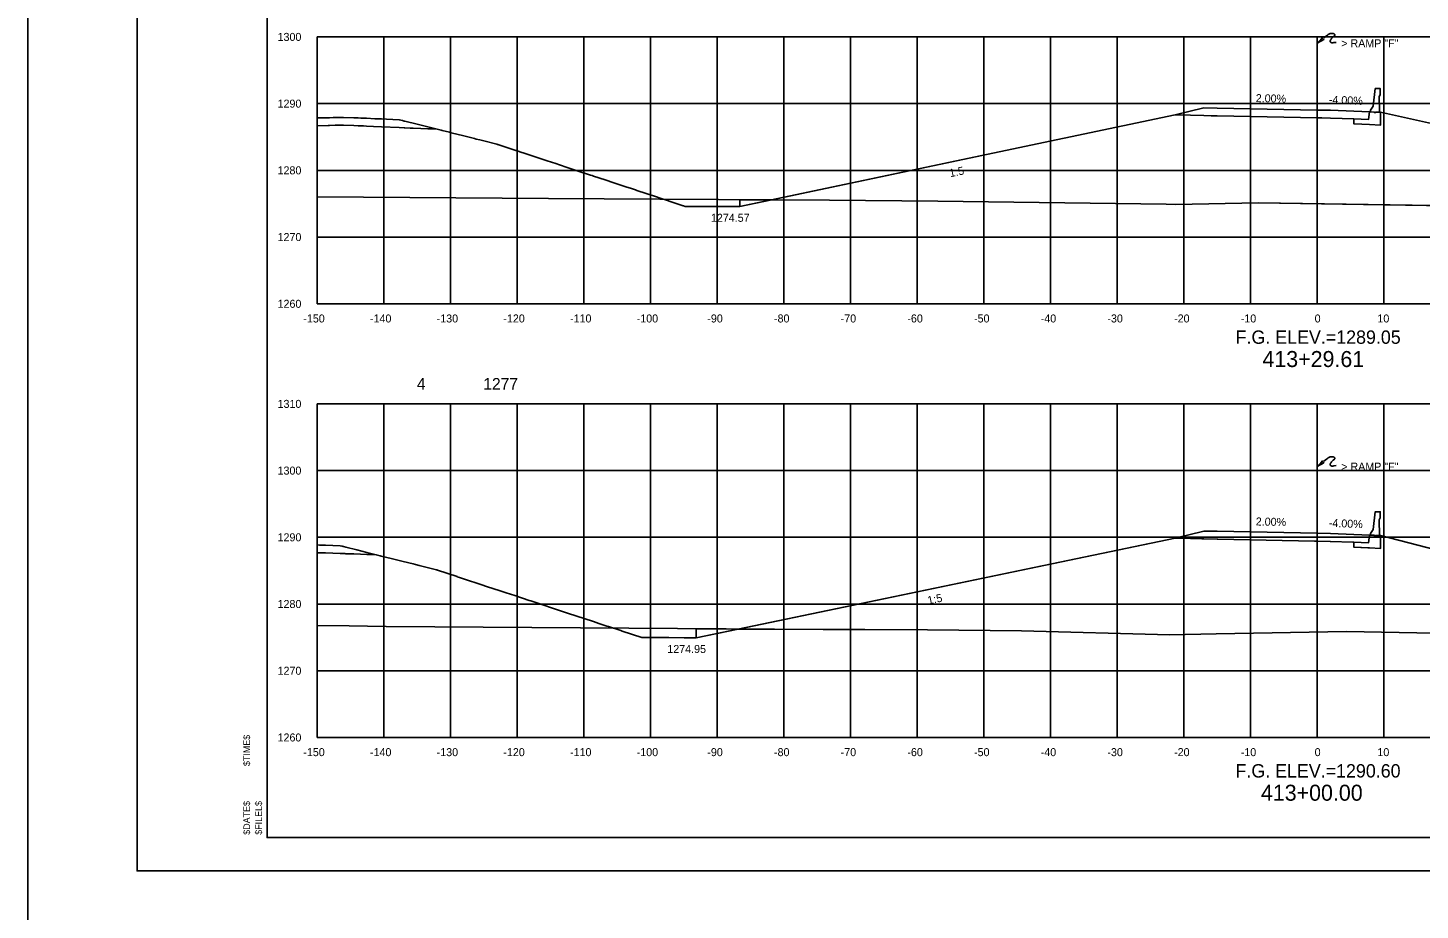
# Model space of a CAD drawing. Extents: x 2148105 to 2149976, y 144169 to 149705.
# Drawn here: x 2148219.9 to 2148428.8, y 146111 to 146243.3 of the extents above; entities that cross this region are included whole.
import ezdxf

# ---------------------------------------------------------------- set-up
doc = ezdxf.new("R2010")
doc.units = 0
for name, color, linetype in [('Bridge M-Header', 7, 'Continuous'), ('Default', 7, 'Continuous'), ('INR_Tracking', 7, 'Continuous'), ('PH1a-2-RampC', 7, 'Continuous'), ('PH1a-PR-DividingStrip', 7, 'Continuous'), ('PH1a-PR-Drives', 7, 'Continuous'), ('PH1a-PR-ServRd', 7, 'Continuous'), ('PH2-PR-Barrier', 7, 'Continuous'), ('PR_Align_PC', 7, 'Continuous'), ('PR_Align_Ramp_E', 7, 'Continuous'), ('PR_Align_Ramp_J', 7, 'Continuous'), ('PR_Storm_Channel', 7, 'Continuous'), ('PR_Storm_Conc_Box_PH1B', 7, 'Continuous'), ('PR_Storm_Conc_Pipe', 7, 'Continuous'), ('PR_Storm_Conc_Pipe_PH1B', 7, 'Continuous'), ('PR_Storm_Inlet_CICI_PH1A', 7, 'Continuous'), ('PR_Storm_Inlet_CICI_PH1B', 7, 'Continuous'), ('PR_Storm_Junction_Box_PH1B', 7, 'Continuous'), ('PR_Storm_MH_PH1B', 7, 'Continuous'), ('PR_Storm_Standard_Median_Drain_PH1B', 7, 'Continuous'), ('PR_Storm_Txt_PH1B', 7, 'Continuous'), ('TopCut', 7, 'Continuous'), ('TOPO_BRIDGE_Pier Cap', 7, 'Continuous')]:
    doc.layers.add(name, color=color, linetype=linetype)

# ---------------------------------------------------------------- blocks, each defined once
blk = doc.blocks.new('POINT_DISPLAY')
at = {"layer": 'Default'}
blk.add_line((0, 0), (0, 0), dxfattribs=at)

msp = doc.modelspace()

# ---------------------------------------------------------------- linework, layer by layer
at = {"layer": 'INR_Tracking'}
for points in [[(2148326.72, 146216.48), (2148367.51, 146225.06), (2148392, 146230.21), (2148392, 146230.21), (2148394.33, 146230.17), (2148394.33, 146230.17), (2148396.32, 146230.13), (2148396.32, 146230.13), (2148397.41, 146230.1), (2148398.32, 146230.09), (2148398.33, 146230.09), (2148413.32, 146229.79), (2148414.01, 146229.77), (2148415.32, 146229.75), (2148418.82, 146229.61), (2148418.83, 146228.86), (2148418.83, 146228.86), (2148420.02, 146228.81), (2148421.15, 146228.76), (2148422.8, 146228.7), (2148422.81, 146228.7), (2148422.82, 146229.45), (2148422.83, 146230.61), (2148468.24, 146220.55)], [(2148320.18, 146151.85), (2148391.99, 146166.77), (2148392, 146166.77), (2148392.26, 146166.76), (2148394.33, 146166.72), (2148396, 146166.69), (2148396.32, 146166.68), (2148398.32, 146166.64), (2148398.43, 146166.64), (2148412.93, 146166.35), (2148413.32, 146166.34), (2148415.24, 146166.3), (2148415.32, 146166.3), (2148418.64, 146166.17), (2148418.82, 146166.16), (2148418.83, 146165.41), (2148420.9, 146165.33), (2148421.15, 146165.32), (2148422.81, 146165.25), (2148422.82, 146166), (2148422.82, 146166.24), (2148422.83, 146167.17), (2148439.61, 146162.83)]]:
    msp.add_lwpolyline(points, dxfattribs=at)
at = {"layer": 'PH1a-PR-ServRd'}
msp.add_lwpolyline([(2148570.82, 146121.91), (2148255.82, 146121.91), (2148255.82, 146331.91), (2148570.82, 146331.91)], close=True, dxfattribs=at)
at = {"layer": 'PH2-PR-Barrier'}
for p, q in [((2148413.32, 146230.95), (2148413.32, 146240.95)), ((2148413.32, 146167.51), (2148413.32, 146177.51))]:
    msp.add_line(p, q, dxfattribs=at)
for points in [[(2148413.32, 146240.95), (2148413.84, 146241.5), (2148414.1, 146241.81), (2148414.18, 146241.64), (2148414.32, 146241.53), (2148413.32, 146240.95)], [(2148414.33, 146241.76), (2148414.69, 146242.06), (2148414.85, 146242.18), (2148414.94, 146242.26), (2148415.04, 146242.31), (2148415.14, 146242.36), (2148415.26, 146242.4), (2148415.39, 146242.43), (2148415.49, 146242.44), (2148415.57, 146242.44), (2148415.65, 146242.43), (2148415.72, 146242.42), (2148415.78, 146242.4), (2148415.83, 146242.38), (2148415.87, 146242.35), (2148415.91, 146242.32), (2148415.95, 146242.28), (2148415.98, 146242.22), (2148415.97, 146242.17), (2148415.96, 146242.13), (2148415.91, 146242.06), (2148415.72, 146241.9), (2148415.53, 146241.73), (2148415.46, 146241.66), (2148415.39, 146241.58), (2148415.33, 146241.49), (2148415.29, 146241.43), (2148415.25, 146241.34), (2148415.25, 146241.26), (2148415.27, 146241.18), (2148415.31, 146241.11), (2148415.36, 146241.07), (2148415.42, 146241.05), (2148415.53, 146241.03), (2148415.66, 146241.04), (2148415.82, 146241.06), (2148416.15, 146241.09)], [(2148414.33, 146178.32), (2148414.69, 146178.61), (2148414.85, 146178.74), (2148414.94, 146178.81), (2148415.04, 146178.87), (2148415.14, 146178.92), (2148415.26, 146178.95), (2148415.39, 146178.98), (2148415.49, 146178.99), (2148415.57, 146178.99), (2148415.65, 146178.99), (2148415.72, 146178.97), (2148415.78, 146178.96), (2148415.83, 146178.94), (2148415.87, 146178.91), (2148415.91, 146178.88), (2148415.95, 146178.84), (2148415.98, 146178.78), (2148415.97, 146178.72), (2148415.96, 146178.68), (2148415.91, 146178.61), (2148415.72, 146178.45), (2148415.53, 146178.29), (2148415.46, 146178.21), (2148415.39, 146178.14), (2148415.33, 146178.04), (2148415.29, 146177.98), (2148415.25, 146177.89), (2148415.25, 146177.81), (2148415.27, 146177.73), (2148415.31, 146177.66), (2148415.36, 146177.63), (2148415.42, 146177.6), (2148415.53, 146177.59), (2148415.66, 146177.59), (2148415.82, 146177.61), (2148416.15, 146177.65)], [(2148413.32, 146177.51), (2148413.84, 146178.06), (2148414.1, 146178.36), (2148414.18, 146178.2), (2148414.32, 146178.08), (2148413.32, 146177.51)]]:
    msp.add_lwpolyline(points, dxfattribs=at)
at = {"layer": 'PR_Align_Ramp_E'}
msp.add_lwpolyline([(2148219.95, 146345.16), (2148579.95, 146345.16), (2148579.95, 146105.16), (2148219.95, 146105.16)], close=True, dxfattribs=at)
at = {"layer": 'PR_Align_Ramp_J'}
msp.add_lwpolyline([(2148236.32, 146336.91), (2148576.32, 146336.91), (2148576.32, 146116.91), (2148236.32, 146116.91)], close=True, dxfattribs=at)
at = {"layer": 'PR_Storm_Channel'}
for points in [[(2148392, 146230.21), (2148396.32, 146231.29), (2148398.32, 146231.25), (2148413.32, 146230.95), (2148415.32, 146230.91), (2148421.15, 146230.68)], [(2148392, 146166.77), (2148396.32, 146167.85), (2148398.32, 146167.81), (2148413.32, 146167.51), (2148415.32, 146167.47), (2148421.15, 146167.23)]]:
    msp.add_lwpolyline(points, dxfattribs=at)
at = {"layer": 'PR_Storm_Conc_Box_PH1B'}
for p, q in [((2148263.32, 146241.91), (2148563.32, 146241.91)), ((2148263.32, 146201.91), (2148263.32, 146241.91)), ((2148273.32, 146201.91), (2148273.32, 146241.91)), ((2148283.32, 146201.91), (2148283.32, 146241.91)), ((2148293.32, 146201.91), (2148293.32, 146241.91)), ((2148303.32, 146201.91), (2148303.32, 146241.91)), ((2148313.32, 146201.91), (2148313.32, 146241.91)), ((2148323.32, 146201.91), (2148323.32, 146241.91)), ((2148333.32, 146201.91), (2148333.32, 146241.91)), ((2148343.32, 146201.91), (2148343.32, 146241.91)), ((2148353.32, 146201.91), (2148353.32, 146241.91)), ((2148363.32, 146201.91), (2148363.32, 146241.91)), ((2148373.32, 146201.91), (2148373.32, 146241.91)), ((2148383.32, 146201.91), (2148383.32, 146241.91)), ((2148393.32, 146201.91), (2148393.32, 146241.91)), ((2148403.32, 146201.91), (2148403.32, 146241.91)), ((2148413.32, 146201.91), (2148413.32, 146241.91)), ((2148423.32, 146201.91), (2148423.32, 146241.91)), ((2148263.32, 146231.91), (2148563.32, 146231.91)), ((2148263.32, 146221.91), (2148563.32, 146221.91)), ((2148263.32, 146211.91), (2148563.32, 146211.91)), ((2148263.32, 146201.91), (2148563.32, 146201.91)), ((2148263.32, 146186.91), (2148563.32, 146186.91)), ((2148263.32, 146136.91), (2148263.32, 146186.91)), ((2148273.32, 146136.91), (2148273.32, 146186.91)), ((2148283.32, 146136.91), (2148283.32, 146186.91)), ((2148293.32, 146136.91), (2148293.32, 146186.91)), ((2148303.32, 146136.91), (2148303.32, 146186.91)), ((2148313.32, 146136.91), (2148313.32, 146186.91)), ((2148323.32, 146136.91), (2148323.32, 146186.91)), ((2148333.32, 146136.91), (2148333.32, 146186.91)), ((2148343.32, 146136.91), (2148343.32, 146186.91)), ((2148353.32, 146136.91), (2148353.32, 146186.91)), ((2148363.32, 146136.91), (2148363.32, 146186.91)), ((2148373.32, 146136.91), (2148373.32, 146186.91)), ((2148383.32, 146136.91), (2148383.32, 146186.91)), ((2148393.32, 146136.91), (2148393.32, 146186.91)), ((2148403.32, 146136.91), (2148403.32, 146186.91)), ((2148413.32, 146136.91), (2148413.32, 146186.91)), ((2148423.32, 146136.91), (2148423.32, 146186.91)), ((2148263.32, 146176.91), (2148563.32, 146176.91)), ((2148263.32, 146166.91), (2148563.32, 146166.91)), ((2148263.32, 146156.91), (2148563.32, 146156.91)), ((2148263.32, 146146.91), (2148563.32, 146146.91)), ((2148263.32, 146136.91), (2148563.32, 146136.91))]:
    msp.add_line(p, q, dxfattribs=at)
at = {"layer": 'PR_Storm_Conc_Pipe'}
for points in [[(2148263.32, 146228.59), (2148265, 146228.63), (2148265.04, 146228.63), (2148265.21, 146228.64), (2148266.02, 146228.66), (2148267.3, 146228.69), (2148268.85, 146228.62), (2148269.5, 146228.59), (2148270.28, 146228.56), (2148270.72, 146228.54), (2148271.77, 146228.49), (2148272.98, 146228.44), (2148275.65, 146228.32), (2148276.4, 146228.29), (2148276.42, 146228.29), (2148276.47, 146228.29), (2148277.26, 146228.25), (2148277.73, 146228.23), (2148278.86, 146228.18), (2148279.95, 146228.13), (2148280.46, 146228.11), (2148281.34, 146228.07), (2148281.93, 146227.92), (2148282.07, 146227.88), (2148283.16, 146227.61), (2148283.43, 146227.54), (2148285.35, 146227.06), (2148286.92, 146226.67), (2148287.2, 146226.6), (2148287.75, 146226.46), (2148288.33, 146226.32), (2148290.27, 146225.83), (2148290.4, 146225.79), (2148290.41, 146225.79), (2148293.43, 146224.79), (2148293.48, 146224.77), (2148293.88, 146224.64), (2148294.38, 146224.48), (2148297.36, 146223.49), (2148297.82, 146223.34), (2148299.11, 146222.92), (2148299.68, 146222.73), (2148300.85, 146222.34), (2148302.31, 146221.86), (2148304.33, 146221.2), (2148304.56, 146221.12), (2148304.79, 146221.04), (2148306.51, 146220.48), (2148307.81, 146220.05), (2148309.62, 146219.45), (2148310.47, 146219.17), (2148311.07, 146218.97), (2148311.3, 146218.9), (2148314.24, 146217.93), (2148314.78, 146217.75), (2148316.03, 146217.34), (2148316.15, 146217.3), (2148318.24, 146216.61), (2148318.26, 146216.6), (2148318.54, 146216.51), (2148321.74, 146216.5), (2148321.81, 146216.5), (2148321.83, 146216.5), (2148322.63, 146216.5), (2148325.23, 146216.49), (2148326.72, 146216.48)], [(2148263.32, 146164.6), (2148263.7, 146164.59), (2148264.61, 146164.56), (2148266.78, 146164.48), (2148266.95, 146164.48), (2148267.26, 146164.47), (2148267.26, 146164.46), (2148267.27, 146164.46), (2148267.5, 146164.46), (2148267.62, 146164.45), (2148267.63, 146164.45), (2148267.63, 146164.45), (2148268.85, 146164.41), (2148269.84, 146164.37), (2148270.77, 146164.34), (2148271.33, 146164.32), (2148272.2, 146164.29), (2148272.81, 146164.14), (2148272.95, 146164.1), (2148274, 146163.84), (2148274.25, 146163.78), (2148276.21, 146163.29), (2148277.73, 146162.91), (2148278.06, 146162.82), (2148278.63, 146162.68), (2148279.24, 146162.53), (2148281.22, 146162.03), (2148281.26, 146162.02), (2148281.39, 146161.99), (2148284.31, 146161.03), (2148284.35, 146161.01), (2148284.7, 146160.9), (2148285.11, 146160.76), (2148288.18, 146159.75), (2148288.6, 146159.61), (2148289.99, 146159.15), (2148290.48, 146158.99), (2148291.66, 146158.6), (2148292.96, 146158.17), (2148295.15, 146157.45), (2148295.38, 146157.37), (2148295.67, 146157.28), (2148297.18, 146156.78), (2148298.63, 146156.3), (2148300.29, 146155.75), (2148301.35, 146155.4), (2148301.85, 146155.23), (2148302.11, 146155.15), (2148304.76, 146154.28), (2148305.59, 146154), (2148306.78, 146153.61), (2148307.03, 146153.53), (2148308.86, 146152.92), (2148309.08, 146152.85), (2148312.01, 146151.88), (2148312.56, 146151.88), (2148312.58, 146151.88), (2148312.71, 146151.88), (2148315.81, 146151.87), (2148316.04, 146151.87), (2148316.1, 146151.87), (2148318.38, 146151.86), (2148319.27, 146151.85), (2148319.53, 146151.85), (2148319.85, 146151.85), (2148319.87, 146151.85), (2148320.18, 146151.85)]]:
    msp.add_lwpolyline(points, dxfattribs=at)
at = {"layer": 'PR_Storm_Conc_Pipe_PH1B'}
msp.add_lwpolyline([(2148255.82, 146121.91), (2148570.82, 146121.91), (2148570.82, 146331.91), (2148255.82, 146331.91)], close=True, dxfattribs=at)
msp.add_lwpolyline([(2148255.82, 146121.91), (2148570.82, 146121.91), (2148570.82, 146331.91), (2148255.82, 146331.91)], close=True, dxfattribs=at)
at = {"layer": 'PR_Storm_Inlet_CICI_PH1A'}
for points in [[(2148422.64, 146230.62), (2148422.63, 146232.98), (2148422.76, 146233.25), (2148422.76, 146234.17), (2148422.01, 146234.17), (2148421.73, 146231.51), (2148421.33, 146230.92), (2148421.32, 146230.67), (2148421.9, 146230.65), (2148421.9, 146230.57), (2148422.08, 146230.56), (2148422.08, 146230.64)], [(2148422.81, 146228.7), (2148421.15, 146228.76), (2148418.83, 146228.86), (2148418.82, 146229.61), (2148420.99, 146229.52), (2148421.15, 146230.68), (2148421.32, 146230.67), (2148421.9, 146230.65), (2148421.9, 146230.57), (2148422.08, 146230.56), (2148422.08, 146230.64), (2148422.64, 146230.62), (2148422.83, 146230.61), (2148422.82, 146229.45)], [(2148422.64, 146167.18), (2148422.63, 146169.54), (2148422.76, 146169.81), (2148422.76, 146170.73), (2148422.01, 146170.73), (2148421.73, 146168.06), (2148421.33, 146167.48), (2148421.32, 146167.23), (2148421.9, 146167.21), (2148421.9, 146167.12), (2148422.08, 146167.11), (2148422.08, 146167.2)], [(2148422.81, 146165.25), (2148421.15, 146165.32), (2148418.83, 146165.41), (2148418.82, 146166.16), (2148420.99, 146166.07), (2148421.15, 146167.23), (2148421.32, 146167.23), (2148421.9, 146167.21), (2148421.9, 146167.12), (2148422.08, 146167.11), (2148422.08, 146167.2), (2148422.64, 146167.18), (2148422.83, 146167.17), (2148422.82, 146166)]]:
    msp.add_lwpolyline(points, close=True, dxfattribs=at)
at = {"layer": 'PR_Storm_Inlet_CICI_PH1B'}
for points in [[(2148263.32, 146217.95), (2148298.05, 146217.71), (2148314.75, 146217.59), (2148323.52, 146217.52), (2148340.18, 146217.45), (2148356.43, 146217.27), (2148390.64, 146216.85), (2148392.08, 146216.81), (2148404.51, 146217.04), (2148432.86, 146216.59), (2148448.88, 146216.15), (2148478.31, 146215.69), (2148481.16, 146215.66), (2148483.09, 146215.65), (2148496.76, 146215.69), (2148504.55, 146215.54), (2148522.3, 146215.26), (2148539.57, 146214.85), (2148563.32, 146214.32)], [(2148263.32, 146153.68), (2148268.15, 146153.63), (2148270.88, 146153.57), (2148273.71, 146153.53), (2148339.21, 146153.07), (2148345.46, 146153.07), (2148354.88, 146153.03), (2148368.95, 146152.87), (2148391.22, 146152.31), (2148398.15, 146152.44), (2148417.71, 146152.77), (2148433.49, 146152.47), (2148444.14, 146152.17), (2148450.78, 146152.07), (2148459.14, 146151.98), (2148474.13, 146151.81), (2148486.54, 146151.52), (2148498.62, 146151.29), (2148521.9, 146150.92), (2148545.82, 146150.36), (2148557.37, 146150.03), (2148563.32, 146149.82)]]:
    msp.add_lwpolyline(points, dxfattribs=at)
at = {"layer": 'PR_Storm_Standard_Median_Drain_PH1B'}
for p, q in [((2148263.32, 146201.91), (2148263.32, 146241.91)), ((2148263.32, 146201.91), (2148563.32, 146201.91)), ((2148263.32, 146136.91), (2148263.32, 146186.91)), ((2148263.32, 146136.91), (2148563.32, 146136.91))]:
    msp.add_line(p, q, dxfattribs=at)
at = {"layer": 'PR_Storm_Txt_PH1B'}
for points in [[(2148263.32, 146229.76), (2148265, 146229.8), (2148265.04, 146229.8), (2148265.05, 146229.8), (2148265.21, 146229.8), (2148265.76, 146229.82), (2148266.02, 146229.82), (2148267.3, 146229.85), (2148268.85, 146229.79), (2148269.5, 146229.76), (2148269.88, 146229.74), (2148270.72, 146229.71), (2148271.99, 146229.65), (2148272.99, 146229.61), (2148273.76, 146229.57), (2148275.65, 146229.49), (2148276.12, 146229.37), (2148276.4, 146229.3), (2148276.41, 146229.3), (2148276.47, 146229.28), (2148278.32, 146228.82), (2148279.95, 146228.41), (2148280.33, 146228.32), (2148281.34, 146228.07)], [(2148263.32, 146165.77), (2148263.7, 146165.75), (2148264.61, 146165.72), (2148266.78, 146165.65), (2148267.07, 146165.58), (2148267.26, 146165.53), (2148267.26, 146165.53), (2148267.29, 146165.52), (2148267.62, 146165.44), (2148267.63, 146165.43), (2148267.63, 146165.43), (2148269.3, 146165.02), (2148270.77, 146164.65), (2148271.18, 146164.55), (2148272.2, 146164.29)]]:
    msp.add_lwpolyline(points, dxfattribs=at)
at = {"layer": 'TopCut'}
for points in [[(2148468.24, 146220.55), (2148422.83, 146230.61), (2148422.82, 146229.45), (2148422.81, 146228.7), (2148422.8, 146228.7), (2148421.15, 146228.76), (2148418.83, 146228.86), (2148418.83, 146228.86), (2148418.82, 146229.61), (2148415.32, 146229.75), (2148414.01, 146229.77), (2148413.32, 146229.79), (2148398.33, 146230.09), (2148398.32, 146230.09), (2148397.41, 146230.1), (2148396.32, 146230.13), (2148396.32, 146230.13), (2148394.33, 146230.17), (2148394.33, 146230.17), (2148392, 146230.21), (2148392, 146230.21), (2148367.51, 146225.06), (2148331.51, 146217.49), (2148340.18, 146217.45), (2148356.43, 146217.27), (2148390.64, 146216.85), (2148392.08, 146216.81), (2148404.51, 146217.04), (2148430.87, 146216.62)], [(2148439.61, 146162.83), (2148422.83, 146167.17), (2148422.82, 146166.24), (2148422.82, 146166), (2148422.81, 146165.25), (2148421.15, 146165.32), (2148421.03, 146165.32), (2148420.9, 146165.33), (2148418.83, 146165.41), (2148418.82, 146166.16), (2148418.64, 146166.17), (2148415.32, 146166.3), (2148415.24, 146166.3), (2148413.32, 146166.34), (2148412.93, 146166.35), (2148398.43, 146166.64), (2148398.32, 146166.64), (2148396.32, 146166.68), (2148396, 146166.69), (2148394.33, 146166.72), (2148392.26, 146166.76), (2148392, 146166.77), (2148391.99, 146166.77), (2148326.46, 146153.16), (2148339.21, 146153.07), (2148345.46, 146153.07), (2148354.88, 146153.03), (2148368.95, 146152.87), (2148391.22, 146152.31), (2148398.15, 146152.44), (2148417.71, 146152.77), (2148433.49, 146152.47)]]:
    msp.add_lwpolyline(points, dxfattribs=at)
at = {"layer": 'TOPO_BRIDGE_Pier Cap'}
for points in [[(2148326.72, 146216.48), (2148326.72, 146217.51), (2148331.51, 146217.49)], [(2148320.18, 146151.85), (2148320.18, 146153.2), (2148326.46, 146153.16)]]:
    msp.add_lwpolyline(points, close=True, dxfattribs=at)

# ---------------------------------------------------------------- block references
at = {"layer": 'PR_Storm_Conc_Pipe_PH1B', "xscale": 10, "yscale": 10}
for p in [(2148398.32, 146231.25), (2148398.32, 146231.25), (2148415.32, 146230.91), (2148415.32, 146230.91), (2148421.15, 146230.68), (2148421.15, 146230.68), (2148398.32, 146167.81), (2148398.32, 146167.81), (2148415.32, 146167.47), (2148415.32, 146167.47), (2148421.15, 146167.23), (2148421.15, 146167.23)]:
    msp.add_blockref('POINT_DISPLAY', p, dxfattribs=at)

# ---------------------------------------------------------------- texts
at = {"layer": 'Bridge M-Header'}
for s, rotation, p in [('2.00%', 358.8542, (2148404.09, 146232.14)), ('-4.00%', 357.7094, (2148415.04, 146231.92)), ('2.00%', 358.8542, (2148404.09, 146168.69)), ('-4.00%', 357.7094, (2148415.04, 146168.48))]:
    msp.add_text(s, height=1.2, rotation=rotation, dxfattribs=at).set_placement(p)
at = {"layer": 'PH1a-2-RampC'}
for s, p in [('1274.57', (2148322.39, 146214.2)), ('1274.95', (2148315.85, 146149.57))]:
    msp.add_text(s, height=1.2, dxfattribs=at).set_placement(p)
at = {"layer": 'PH1a-PR-DividingStrip'}
for rotation, p in [(11.8783, (2148358.27, 146220.87)), (11.7327, (2148355, 146156.84))]:
    msp.add_text('1:5', height=1.2, rotation=rotation, dxfattribs=at).set_placement(p)
at = {"layer": 'PH1a-PR-Drives'}
for s, p in [('$TIME$', (2148253.27, 146132.63)), ('$DATE$', (2148253.27, 146122.33)), ('$FILEL$', (2148255.05, 146122.33))]:
    msp.add_text(s, height=1, rotation=90, dxfattribs=at).set_placement(p)
at = {"layer": 'PH2-PR-Barrier'}
for p in [(2148416.92, 146240.35), (2148416.92, 146176.9)]:
    msp.add_text('> RAMP "F"', height=1.2, rotation=360, dxfattribs=at).set_placement(p)
at = {"layer": 'PR_Align_PC'}
for s, p in [('4', (2148278.29, 146189.03)), ('1277', (2148288.25, 146189.03))]:
    msp.add_text(s, height=1.75, dxfattribs=at).set_placement(p)
at = {"layer": 'PR_Storm_Junction_Box_PH1B'}
for s, p in [('413+29.61', (2148405.1, 146192.43)), ('413+00.00', (2148404.87, 146127.43))]:
    msp.add_text(s, height=2.4, dxfattribs=at).set_placement(p)
at = {"layer": 'PR_Storm_MH_PH1B'}
for s, height, p in [('1300', 1.2, (2148257.4, 146241.31)), ('1290', 1.2, (2148257.4, 146231.31)), ('1280', 1.2, (2148257.4, 146221.31)), ('1270', 1.2, (2148257.4, 146211.31)), ('1260', 1.2, (2148257.4, 146201.31)), ('-150', 1.2, (2148261.26, 146199.11)), ('-140', 1.2, (2148271.26, 146199.11)), ('-130', 1.2, (2148281.26, 146199.11)), ('-120', 1.2, (2148291.26, 146199.11)), ('-110', 1.2, (2148301.26, 146199.11)), ('-100', 1.2, (2148311.26, 146199.11)), ('-90', 1.2, (2148321.85, 146199.11)), ('-80', 1.2, (2148331.85, 146199.11)), ('-70', 1.2, (2148341.85, 146199.11)), ('-60', 1.2, (2148351.85, 146199.11)), ('-50', 1.2, (2148361.85, 146199.11)), ('-40', 1.2, (2148371.85, 146199.11)), ('-30', 1.2, (2148381.85, 146199.11)), ('-20', 1.2, (2148391.85, 146199.11)), ('-10', 1.2, (2148401.85, 146199.11)), ('0', 1.2, (2148412.93, 146199.11)), ('10', 1.2, (2148422.34, 146199.11)), ('F.G. ELEV.=1289.05', 2, (2148401.08, 146195.91)), ('1310', 1.2, (2148257.4, 146186.31)), ('1300', 1.2, (2148257.4, 146176.31)), ('1290', 1.2, (2148257.4, 146166.31)), ('1280', 1.2, (2148257.4, 146156.31)), ('1270', 1.2, (2148257.4, 146146.31)), ('1260', 1.2, (2148257.4, 146136.31)), ('-150', 1.2, (2148261.26, 146134.11)), ('-140', 1.2, (2148271.26, 146134.11)), ('-130', 1.2, (2148281.26, 146134.11)), ('-120', 1.2, (2148291.26, 146134.11)), ('-110', 1.2, (2148301.26, 146134.11)), ('-100', 1.2, (2148311.26, 146134.11)), ('-90', 1.2, (2148321.85, 146134.11)), ('-80', 1.2, (2148331.85, 146134.11)), ('-70', 1.2, (2148341.85, 146134.11)), ('-60', 1.2, (2148351.85, 146134.11)), ('-50', 1.2, (2148361.85, 146134.11)), ('-40', 1.2, (2148371.85, 146134.11)), ('-30', 1.2, (2148381.85, 146134.11)), ('-20', 1.2, (2148391.85, 146134.11)), ('-10', 1.2, (2148401.85, 146134.11)), ('0', 1.2, (2148412.93, 146134.11)), ('10', 1.2, (2148422.34, 146134.11)), ('F.G. ELEV.=1290.60', 2, (2148401.06, 146130.91))]:
    msp.add_text(s, height=height, dxfattribs=at).set_placement(p)

doc.saveas('drawing.dxf')
